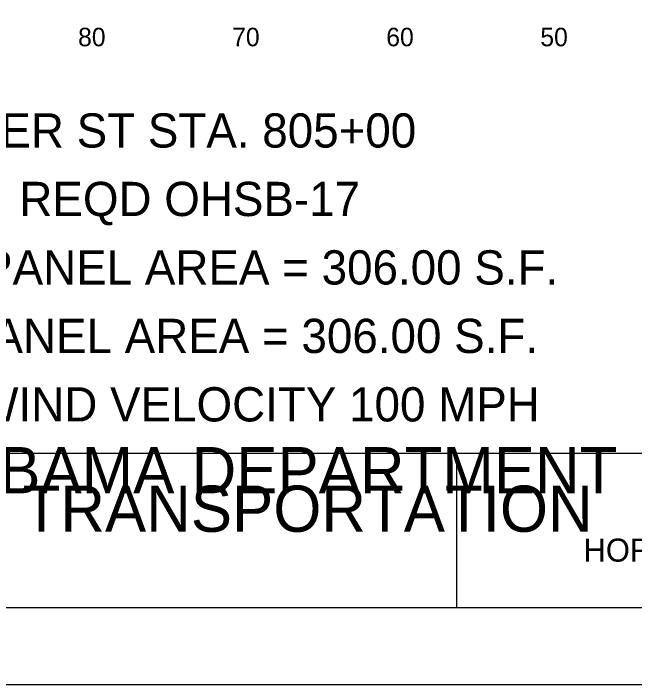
# Model space of a CAD drawing. Extents: x 1797809 to 2198143, y 249608 to 1237864.
# Drawn here: x 2196429.41 to 2196469.72, y 1237118.04 to 1237161.58 of the extents above; entities that cross this region are included whole.
import ezdxf

# ---------------------------------------------------------------- set-up
doc = ezdxf.new("R2010")
doc.units = 0
for name, color, linetype in [('10', 7, 'Continuous'), ('GSCOLORFILL', 7, 'Continuous'), ('GSDIMS', 7, 'Continuous'), ('GSOUTLINE', 7, 'Continuous'), ('GSSHT', 7, 'Continuous'), ('Level 45', 7, 'Continuous'), ('Level 55', 7, 'Continuous')]:
    doc.layers.add(name, color=color, linetype=linetype)

msp = doc.modelspace()

# ---------------------------------------------------------------- linework, layer by layer
at = {"layer": 'GSCOLORFILL'}
msp.add_line((2196458.179, 1237123.036), (2196458.179, 1237133.046), dxfattribs=at)
msp.add_lwpolyline([(2196242.21, 1237123.036), (2196564.71, 1237123.036), (2196564.71, 1237333.036), (2196242.21, 1237333.036)], close=True, dxfattribs=at)
at = {"layer": 'GSSHT'}
msp.add_lwpolyline([(2196229.71, 1237118.036), (2196569.71, 1237118.036), (2196569.71, 1237338.036), (2196229.71, 1237338.036)], close=True, dxfattribs=at)
at = {"layer": 'Level 45'}
msp.add_lwpolyline([(2196254.707, 1237133.046), (2196554.707, 1237133.046), (2196554.707, 1237323.046), (2196254.707, 1237323.046)], close=True, dxfattribs=at)

# ---------------------------------------------------------------- texts
at = {"layer": '10'}
for s, p in [('80', (2196433.606, 1237159.446)), ('70', (2196443.606, 1237159.446)), ('60', (2196453.606, 1237159.446)), ('50', (2196463.606, 1237159.446))]:
    msp.add_text(s, height=1.2, dxfattribs=at).set_placement(p)
at = {"layer": 'GSDIMS'}
msp.add_text('HORIZ', height=1.4994, rotation=0.0572, dxfattribs=at).set_placement((2196466.412, 1237126.008))
at = {"layer": 'GSOUTLINE'}
for s, p in [('ALABAMA DEPARTMENT', (2196420.908, 1237130.446)), ('OF TRANSPORTATION', (2196423.319, 1237127.946))]:
    msp.add_text(s, height=3, rotation=360, dxfattribs=at).set_placement(p)
at = {"layer": 'Level 55'}
for s, p in [('WATER ST STA. 805+00', (2196421.965, 1237152.873)), ('REQD OHSB-17', (2196429.794, 1237148.431)), ('DESIGN SIGN PANEL AREA = 306.00 S.F.', (2196407.078, 1237143.989)), ('REQD SIGN PANEL AREA = 306.00 S.F.', (2196408.576, 1237139.547)), ('DESIGN WIND VELOCITY 100 MPH', (2196414.726, 1237135.106))]:
    msp.add_text(s, height=2.22092, dxfattribs=at).set_placement(p)

doc.saveas('drawing.dxf')
